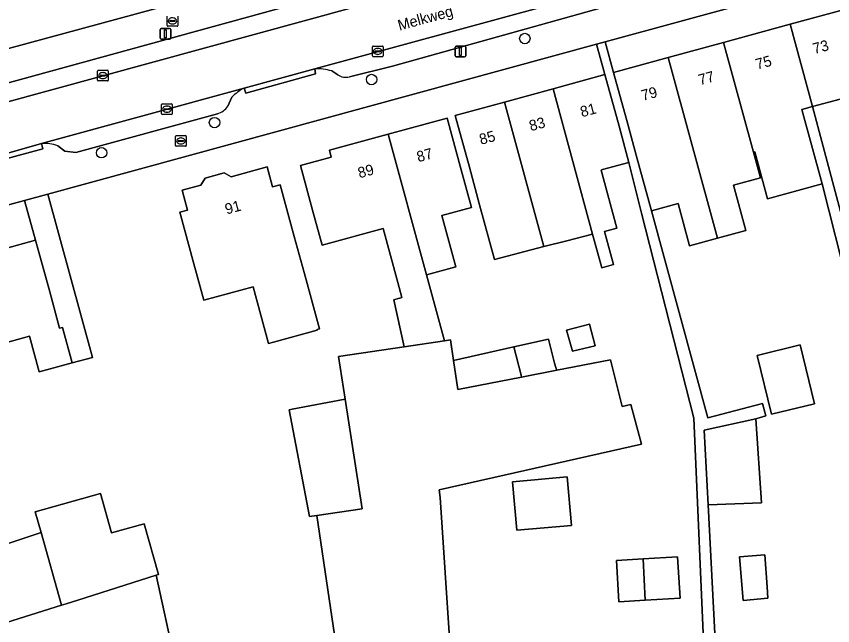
# Model space of a CAD drawing. Extents: x 163008 to 163854, y 382777 to 383982.
# Drawn here: x 163195.7 to 163271.9, y 383644.6 to 383701.5 of the extents above; entities that cross this region are included whole.
import ezdxf

# ---------------------------------------------------------------- set-up
doc = ezdxf.new("R2010")
doc.units = 0
for name, color, linetype in [('IMGEO_Boom', 7, 'Continuous'), ('IMGEO_Brandkraan', 7, 'Continuous'), ('IMGEO_Erf', 7, 'Continuous'), ('IMGEO_Kolk', 7, 'Continuous'), ('IMGEO_Lichtmast', 7, 'Continuous'), ('IMGEO_Openbare_ruimte_label', 7, 'Continuous'), ('IMGEO_Pand', 7, 'Continuous'), ('IMGEO_Pand_nummerreeks', 7, 'Continuous'), ('IMGEO_Parkeervlak_open', 7, 'Continuous'), ('IMGEO_Rijbaan_lokaal_open', 7, 'Continuous'), ('IMGEO_Rioolput', 7, 'Continuous'), ('IMGEO_Voetpad_open', 7, 'Continuous')]:
    doc.layers.add(name, color=color, linetype=linetype)

msp = doc.modelspace()

# ---------------------------------------------------------------- linework, layer by layer
at = {"layer": 'IMGEO_Boom'}
for centre in [(163243.161, 383699.392), (163228.873, 383695.569), (163214.223, 383691.552), (163203.692, 383688.739)]:
    msp.add_circle(centre, 0.489, dxfattribs=at)
at = {"layer": 'IMGEO_Brandkraan'}
for p, q in [((163210.584, 383689.415), (163210.584, 383690.267)), ((163210.659, 383690.341), (163211.511, 383690.341)), ((163210.843, 383689.835), (163210.843, 383689.847)), ((163211.281, 383689.798), (163210.883, 383689.798)), ((163210.886, 383689.884), (163211.284, 383689.884)), ((163211.072, 383690.121), (163211.097, 383690.121)), ((163211.327, 383689.847), (163211.327, 383689.835)), ((163211.585, 383690.267), (163211.585, 383689.415)), ((163211.511, 383689.341), (163210.659, 383689.341)), ((163211.095, 383689.561), (163211.07, 383689.561))]:
    msp.add_line(p, q, dxfattribs=at)
for points in [[(163210.584, 383689.415), (163210.584, 383690.267)], [(163210.659, 383690.341), (163211.511, 383690.341)], [(163211.585, 383690.267), (163211.585, 383689.415)], [(163211.511, 383689.341), (163210.659, 383689.341)]]:
    msp.add_lwpolyline(points, dxfattribs=at)
for centre, radius, start, end in [((163210.661, 383690.265), 0.0765, 91.55205, 178.44795), ((163210.661, 383690.265), 0.0765, 91.55205, 178.44795), ((163210.883, 383689.844), 0.0403, 85.87752, 175.75265), ((163210.88, 383689.834), 0.0366, 178.93798, 274.71019), ((163211.284, 383689.841), 0.043, 264.86636, 352.45326), ((163211.288, 383689.846), 0.0386, 1.73085, 96.63898), ((163211.509, 383690.265), 0.0765, 1.55205, 88.44795), ((163211.509, 383690.265), 0.0765, 1.55205, 88.44795), ((163210.661, 383689.417), 0.0765, 181.55205, 268.44795), ((163210.661, 383689.417), 0.0765, 181.55205, 268.44795), ((163211.509, 383689.417), 0.0765, 271.55205, 358.44795), ((163211.509, 383689.417), 0.0765, 271.55205, 358.44795)]:
    msp.add_arc(centre, radius, start, end, dxfattribs=at)
for centre, major_axis, ratio, start_param, end_param in [((163211.071, 383689.841), (-0.387, 0.002), 0.722429, 4.712389, 7.853982), ((163211.096, 383689.841), (-0.39, 0.002), 0.717154, 1.570796, 4.712389)]:
    msp.add_ellipse(centre, major_axis=major_axis, ratio=ratio, start_param=start_param, end_param=end_param, dxfattribs=at)
at = {"layer": 'IMGEO_Erf'}
for points in [[(163169.191, 383691.469), (163225.973, 383706.902), (163242.045, 383711.035), (163261.121, 383716.284), (163259.998, 383721.157), (163259.308, 383724.216), (163258.506, 383727.772), (163261.939, 383728.546), (163261.697, 383729.621), (163265.942, 383730.578), (163266.177, 383729.537), (163269.865, 383730.368), (163270.215, 383728.814), (163271.315, 383723.936), (163267.9, 383723.165), (163268.944, 383718.534), (163282.25, 383722.208)], [(163310.588, 383715.439), (163250.659, 383699.08), (163251.437, 383696.228), (163256.538, 383697.62), (163261.696, 383699.028), (163267.9, 383700.721), (163272.965, 383702.104)], [(163259.948, 383640.354), (163258.924, 383663.971), (163254.031, 383683.099), (163252.868, 383687.833), (163250.417, 383687.164), (163250.272, 383687.125), (163251.751, 383681.698), (163250.591, 383681.381), (163251.428, 383678.312), (163250.328, 383678.012), (163249.477, 383681.149), (163247.072, 383680.529), (163244.942, 383679.98), (163240.333, 383678.793), (163238.943, 383683.891), (163237.987, 383687.398), (163236.672, 383692.221), (163241.262, 383693.473), (163245.796, 383694.709), (163250.634, 383696.028), (163249.86, 383698.862), (163198.675, 383684.89), (163202.835, 383669.652), (163200.936, 383669.151), (163197.863, 383668.311), (163196.956, 383671.627), (163193.591, 383670.706)], [(163272.582, 383693.749), (163269.996, 383693.044), (163276.657, 383667.99)], [(163226.061, 383639.355), (163223.769, 383654.897), (163223.088, 383654.797), (163221.182, 383664.755), (163221.45, 383664.807), (163226.392, 383665.763), (163225.774, 383669.728), (163231.903, 383670.638), (163230.952, 383675.029), (163231.335, 383675.133), (163231.493, 383675.176), (163231.7, 383675.233), (163231.319, 383676.628), (163229.945, 383681.664), (163224.255, 383680.111), (163223.364, 383683.378), (163222.228, 383687.545), (163225.112, 383688.331), (163224.933, 383688.987), (163230.42, 383690.483), (163235.905, 383691.978), (163237.22, 383687.155), (163238.181, 383683.631), (163235.416, 383682.877), (163236.719, 383678.1), (163234.002, 383677.359), (163235.683, 383671.199), (163236.226, 383671.28), (163236.509, 383669.373), (163242.143, 383670.628), (163245.382, 383671.35), (163245.941, 383669.125), (163246.062, 383668.708), (163246.137, 383668.451), (163251.164, 383669.421), (163252.224, 383665.062), (163253.036, 383665.252), (163254.03, 383661.567), (163235.176, 383657.289), (163235.258, 383656.595), (163236.213, 383642.551)], [(163275.793, 383666.426), (163270.891, 383685.83), (163265.792, 383684.439), (163264.599, 383688.817), (163264.487, 383688.786), (163265.137, 383686.399), (163262.618, 383685.713), (163263.766, 383681.501), (163261.133, 383680.783), (163258.528, 383680.072), (163257.46, 383684.015), (163254.973, 383683.337), (163260.241, 383664.026), (163265.323, 383665.336), (163265.649, 383664.187), (163264.707, 383663.935), (163265.226, 383656.092), (163260.254, 383655.906), (163261.265, 383636.691)], [(163191.352, 383678.884), (163197.531, 383680.575), (163196.514, 383684.3), (163157.902, 383673.76)], [(163192.137, 383651.346), (163198.048, 383653.316), (163197.503, 383655.256), (163203.577, 383656.964), (163204.615, 383653.272), (163207.659, 383654.128), (163208.99, 383649.391), (163208.793, 383649.329), (163210.503, 383641.501)]]:
    msp.add_lwpolyline(points, dxfattribs=at)
for points in [[(163217.813, 383676.226), (163213.23, 383674.976), (163212.302, 383678.38), (163210.987, 383683.203), (163211.704, 383683.398), (163211.203, 383685.236), (163212.957, 383685.714), (163213.336, 383686.376), (163215.134, 383686.866), (163215.775, 383686.5), (163219.132, 383687.415), (163219.636, 383685.564), (163220.349, 383685.758), (163221.664, 383680.935), (163222.584, 383677.58), (163224.023, 383672.315), (163223.792, 383672.252), (163223.81, 383672.185), (163219.735, 383671.074), (163219.254, 383670.943)], [(163247.061, 383672.177), (163249.177, 383672.758), (163249.733, 383670.735), (163247.597, 383670.228)], [(163270.168, 383665.333), (163266.173, 383664.353), (163264.829, 383669.831), (163268.823, 383670.812)], [(163242.013, 383658.052), (163247.116, 383658.51), (163247.522, 383653.985), (163242.42, 383653.527)], [(163251.695, 383650.71), (163254.193, 383650.862), (163257.399, 383651.057), (163257.633, 383647.202), (163254.375, 383647.004), (163251.93, 383646.855)], [(163265.746, 383648.249), (163265.837, 383647.18), (163265.817, 383647.178), (163263.532, 383646.983), (163263.185, 383651.035), (163265.548, 383651.237)]]:
    msp.add_lwpolyline(points, close=True, dxfattribs=at)
at = {"layer": 'IMGEO_Kolk'}
for p, q in [((163228.948, 383697.77), (163228.948, 383698.622)), ((163229.023, 383698.696), (163229.875, 383698.696)), ((163229.207, 383698.19), (163229.207, 383698.202)), ((163229.645, 383698.153), (163229.247, 383698.153)), ((163229.25, 383698.239), (163229.648, 383698.239)), ((163229.436, 383698.476), (163229.461, 383698.476)), ((163229.691, 383698.202), (163229.691, 383698.19)), ((163229.949, 383698.622), (163229.949, 383697.77)), ((163229.875, 383697.696), (163229.023, 383697.696)), ((163229.459, 383697.916), (163229.434, 383697.916)), ((163203.309, 383695.512), (163203.309, 383696.364)), ((163203.384, 383696.438), (163204.236, 383696.438)), ((163203.568, 383695.932), (163203.568, 383695.944)), ((163204.006, 383695.895), (163203.608, 383695.895)), ((163203.611, 383695.981), (163204.009, 383695.981)), ((163203.797, 383696.218), (163203.822, 383696.218)), ((163204.052, 383695.944), (163204.052, 383695.932)), ((163204.31, 383696.364), (163204.31, 383695.512)), ((163204.236, 383695.438), (163203.384, 383695.438)), ((163203.82, 383695.658), (163203.795, 383695.658)), ((163209.284, 383692.382), (163209.284, 383693.234)), ((163209.359, 383693.308), (163210.211, 383693.308)), ((163209.543, 383692.802), (163209.543, 383692.814)), ((163209.981, 383692.765), (163209.583, 383692.765)), ((163209.586, 383692.851), (163209.984, 383692.851)), ((163209.772, 383693.088), (163209.797, 383693.088)), ((163210.027, 383692.814), (163210.027, 383692.802)), ((163210.285, 383693.234), (163210.285, 383692.382)), ((163210.211, 383692.308), (163209.359, 383692.308)), ((163209.795, 383692.528), (163209.77, 383692.528))]:
    msp.add_line(p, q, dxfattribs=at)
for points in [[(163228.948, 383697.77), (163228.948, 383698.622)], [(163229.023, 383698.696), (163229.875, 383698.696)], [(163229.949, 383698.622), (163229.949, 383697.77)], [(163229.875, 383697.696), (163229.023, 383697.696)], [(163203.309, 383695.512), (163203.309, 383696.364)], [(163203.384, 383696.438), (163204.236, 383696.438)], [(163204.31, 383696.364), (163204.31, 383695.512)], [(163204.236, 383695.438), (163203.384, 383695.438)], [(163209.284, 383692.382), (163209.284, 383693.234)], [(163209.359, 383693.308), (163210.211, 383693.308)], [(163210.285, 383693.234), (163210.285, 383692.382)], [(163210.211, 383692.308), (163209.359, 383692.308)]]:
    msp.add_lwpolyline(points, dxfattribs=at)
for centre, radius, start, end in [((163229.025, 383698.62), 0.0765, 91.55205, 178.44795), ((163229.025, 383698.62), 0.0765, 91.55205, 178.44795), ((163229.247, 383698.199), 0.0403, 85.87752, 175.75265), ((163229.244, 383698.189), 0.0366, 178.93798, 274.71019), ((163229.648, 383698.196), 0.043, 264.86636, 352.45326), ((163229.652, 383698.201), 0.0386, 1.73085, 96.63898), ((163229.873, 383698.62), 0.0765, 1.55205, 88.44795), ((163229.873, 383698.62), 0.0765, 1.55205, 88.44795), ((163229.025, 383697.772), 0.0765, 181.55205, 268.44795), ((163229.025, 383697.772), 0.0765, 181.55205, 268.44795), ((163229.873, 383697.772), 0.0765, 271.55205, 358.44795), ((163229.873, 383697.772), 0.0765, 271.55205, 358.44795), ((163203.386, 383696.362), 0.0765, 91.55205, 178.44795), ((163203.386, 383696.362), 0.0765, 91.55205, 178.44795), ((163203.608, 383695.941), 0.0403, 85.87752, 175.75265), ((163203.605, 383695.931), 0.0366, 178.93798, 274.71019), ((163204.009, 383695.938), 0.043, 264.86636, 352.45326), ((163204.013, 383695.943), 0.0386, 1.73085, 96.63898), ((163204.234, 383696.362), 0.0765, 1.55205, 88.44795), ((163204.234, 383696.362), 0.0765, 1.55205, 88.44795), ((163203.386, 383695.514), 0.0765, 181.55205, 268.44795), ((163203.386, 383695.514), 0.0765, 181.55205, 268.44795), ((163204.234, 383695.514), 0.0765, 271.55205, 358.44795), ((163204.234, 383695.514), 0.0765, 271.55205, 358.44795), ((163209.361, 383693.232), 0.0765, 91.55205, 178.44795), ((163209.361, 383693.232), 0.0765, 91.55205, 178.44795), ((163209.583, 383692.811), 0.0403, 85.87752, 175.75265), ((163209.58, 383692.801), 0.0366, 178.93798, 274.71019), ((163209.984, 383692.808), 0.043, 264.86636, 352.45326), ((163209.988, 383692.813), 0.0386, 1.73085, 96.63898), ((163210.209, 383693.232), 0.0765, 1.55205, 88.44795), ((163210.209, 383693.232), 0.0765, 1.55205, 88.44795), ((163209.361, 383692.384), 0.0765, 181.55205, 268.44795), ((163209.361, 383692.384), 0.0765, 181.55205, 268.44795), ((163210.209, 383692.384), 0.0765, 271.55205, 358.44795), ((163210.209, 383692.384), 0.0765, 271.55205, 358.44795)]:
    msp.add_arc(centre, radius, start, end, dxfattribs=at)
for centre, major_axis, ratio, start_param, end_param in [((163229.435, 383698.196), (-0.387, 0.002), 0.722429, 4.712389, 7.853982), ((163229.46, 383698.196), (-0.39, 0.002), 0.717154, 1.570796, 4.712389), ((163203.796, 383695.938), (-0.387, 0.002), 0.722429, 4.712389, 7.853982), ((163203.821, 383695.938), (-0.39, 0.002), 0.717154, 1.570796, 4.712389), ((163209.771, 383692.808), (-0.387, 0.002), 0.722429, 4.712389, 7.853982), ((163209.796, 383692.808), (-0.39, 0.002), 0.717154, 1.570796, 4.712389)]:
    msp.add_ellipse(centre, major_axis=major_axis, ratio=ratio, start_param=start_param, end_param=end_param, dxfattribs=at)
at = {"layer": 'IMGEO_Lichtmast'}
for p, q in [((163209.245, 383700.331), (163210.035, 383700.331)), ((163210.035, 383700.331), (163209.245, 383700.331)), ((163209.145, 383699.431), (163209.145, 383700.231)), ((163209.145, 383700.231), (163209.145, 383699.431)), ((163210.135, 383700.231), (163210.135, 383699.431)), ((163210.135, 383699.431), (163210.135, 383700.231)), ((163210.035, 383699.331), (163209.245, 383699.331)), ((163209.245, 383699.331), (163210.035, 383699.331)), ((163236.658, 383697.775), (163236.658, 383698.575)), ((163236.658, 383698.575), (163236.658, 383697.775)), ((163236.758, 383698.675), (163237.548, 383698.675)), ((163237.548, 383698.675), (163236.758, 383698.675)), ((163237.648, 383698.575), (163237.648, 383697.775)), ((163237.648, 383697.775), (163237.648, 383698.575)), ((163237.548, 383697.675), (163236.758, 383697.675)), ((163236.758, 383697.675), (163237.548, 383697.675))]:
    msp.add_line(p, q, dxfattribs=at)
for points in [[(163209.565, 383700.206), (163209.715, 383700.206), (163209.715, 383699.456), (163209.565, 383699.456), (163209.565, 383700.206)], [(163237.078, 383698.55), (163237.228, 383698.55), (163237.228, 383697.8), (163237.078, 383697.8), (163237.078, 383698.55)]]:
    msp.add_lwpolyline(points, dxfattribs=at)
for centre, start, end in [((163209.245, 383700.231), 90, 180), ((163209.245, 383700.231), 90, 180), ((163210.035, 383700.231), 0, 90), ((163210.035, 383700.231), 360, 90), ((163209.245, 383699.431), 180, 270), ((163209.245, 383699.431), 180, 270), ((163210.035, 383699.431), 270, 0), ((163210.035, 383699.431), 270, 0), ((163236.758, 383698.575), 90, 180), ((163236.758, 383698.575), 90, 180), ((163237.548, 383698.575), 0, 90), ((163237.548, 383698.575), 360, 90), ((163236.758, 383697.775), 180, 270), ((163236.758, 383697.775), 180, 270), ((163237.548, 383697.775), 270, 0), ((163237.548, 383697.775), 270, 0)]:
    msp.add_arc(centre, 0.1, start, end, dxfattribs=at)
at = {"layer": 'IMGEO_Pand'}
for points in [[(163272.965, 383702.104), (163267.9, 383700.721), (163269.996, 383693.044), (163272.582, 383693.749), (163274.002, 383688.539), (163275.209, 383684.111), (163277.693, 383684.788), (163276.484, 383689.216)], [(163268.998, 383692.772), (163269.996, 383693.044), (163267.9, 383700.721), (163261.696, 383699.028), (163264.487, 383688.786), (163264.599, 383688.817), (163265.792, 383684.439), (163270.891, 383685.83)], [(163261.696, 383699.028), (163256.538, 383697.62), (163261.133, 383680.783), (163263.766, 383681.501), (163262.618, 383685.713), (163265.137, 383686.399), (163264.487, 383688.786)], [(163261.133, 383680.783), (163256.538, 383697.62), (163251.437, 383696.228), (163252.752, 383691.404), (163253.556, 383688.504), (163254.973, 383683.337), (163257.46, 383684.015), (163258.528, 383680.072)], [(163250.634, 383696.028), (163245.796, 383694.709), (163249.477, 383681.149), (163250.328, 383678.012), (163251.428, 383678.312), (163250.591, 383681.381), (163251.751, 383681.698), (163250.272, 383687.125), (163250.417, 383687.164), (163252.868, 383687.833), (163251.949, 383691.205)], [(163245.796, 383694.709), (163241.262, 383693.473), (163244.942, 383679.98), (163247.072, 383680.529), (163249.477, 383681.149)], [(163241.262, 383693.473), (163236.672, 383692.221), (163237.987, 383687.398), (163238.943, 383683.891), (163240.333, 383678.793), (163244.942, 383679.98)], [(163234.002, 383677.359), (163236.719, 383678.1), (163235.416, 383682.877), (163238.181, 383683.631), (163237.22, 383687.155), (163235.905, 383691.978), (163230.42, 383690.483)], [(163230.42, 383690.483), (163224.933, 383688.987), (163225.112, 383688.331), (163222.228, 383687.545), (163223.364, 383683.378), (163224.255, 383680.111), (163229.945, 383681.664), (163231.319, 383676.628), (163231.7, 383675.233), (163231.493, 383675.176), (163231.335, 383675.133), (163230.952, 383675.029), (163231.903, 383670.638), (163235.683, 383671.199), (163234.002, 383677.359)], [(163221.664, 383680.935), (163220.349, 383685.758), (163219.636, 383685.564), (163219.132, 383687.415), (163215.775, 383686.5), (163215.134, 383686.866), (163213.336, 383686.376), (163212.957, 383685.714), (163211.203, 383685.236), (163211.704, 383683.398), (163210.987, 383683.203), (163212.302, 383678.38), (163213.23, 383674.976), (163217.813, 383676.226), (163219.254, 383670.943), (163219.735, 383671.074), (163223.81, 383672.185), (163223.792, 383672.252), (163224.023, 383672.315), (163222.584, 383677.58)], [(163193.591, 383670.706), (163196.956, 383671.627), (163197.863, 383668.311), (163200.936, 383669.151), (163200.033, 383672.45), (163199.774, 383672.38), (163198.851, 383675.753), (163197.531, 383680.575), (163191.352, 383678.884)], [(163247.061, 383672.177), (163247.597, 383670.228), (163249.733, 383670.735), (163249.177, 383672.758)], [(163242.143, 383670.628), (163236.509, 383669.373), (163236.911, 383666.669), (163242.85, 383667.816), (163242.808, 383667.983)], [(163245.382, 383671.35), (163242.143, 383670.628), (163242.808, 383667.983), (163242.85, 383667.816), (163246.137, 383668.451), (163246.062, 383668.708), (163245.941, 383669.125)], [(163264.829, 383669.831), (163266.173, 383664.353), (163270.168, 383665.333), (163268.823, 383670.812)], [(163226.392, 383665.763), (163221.45, 383664.807), (163221.182, 383664.755), (163223.088, 383654.797), (163223.769, 383654.897), (163227.988, 383655.52)], [(163264.707, 383663.935), (163259.888, 383662.868), (163260.254, 383655.906), (163265.226, 383656.092)], [(163242.013, 383658.052), (163242.42, 383653.527), (163247.522, 383653.985), (163247.116, 383658.51)], [(163198.048, 383653.316), (163199.955, 383646.532), (163200.396, 383646.671), (163201.472, 383647.012), (163208.793, 383649.329), (163208.99, 383649.391), (163207.659, 383654.128), (163204.615, 383653.272), (163203.577, 383656.964), (163197.503, 383655.256)], [(163198.048, 383653.316), (163192.137, 383651.346), (163192.711, 383649.533), (163193.764, 383646.205), (163194.234, 383644.721), (163199.955, 383646.532)], [(163254.193, 383650.862), (163251.695, 383650.71), (163251.93, 383646.855), (163254.375, 383647.004)], [(163254.193, 383650.862), (163254.375, 383647.004), (163257.633, 383647.202), (163257.399, 383651.057)], [(163265.548, 383651.237), (163263.185, 383651.035), (163263.532, 383646.983), (163265.817, 383647.178), (163265.837, 383647.18), (163265.746, 383648.249)], [(163211.441, 383635.729), (163211.745, 383635.813), (163211.723, 383635.916), (163210.503, 383641.501), (163208.793, 383649.329), (163201.472, 383647.012), (163200.396, 383646.671), (163199.955, 383646.532), (163194.234, 383644.721), (163193.631, 383644.53), (163196.121, 383636.932), (163197.755, 383631.946), (163202.202, 383618.377), (163209.017, 383620.301), (163214.465, 383621.839)]]:
    msp.add_lwpolyline(points, close=True, dxfattribs=at)
msp.add_lwpolyline([(163236.213, 383642.551), (163235.258, 383656.595), (163235.176, 383657.289), (163254.03, 383661.567), (163253.036, 383665.252), (163252.224, 383665.062), (163251.164, 383669.421), (163246.137, 383668.451), (163242.85, 383667.816), (163236.911, 383666.669), (163236.509, 383669.373), (163236.226, 383671.28), (163235.683, 383671.199), (163231.903, 383670.638), (163225.774, 383669.728), (163226.392, 383665.763), (163227.988, 383655.52), (163223.769, 383654.897), (163226.061, 383639.355)], dxfattribs=at)
at = {"layer": 'IMGEO_Parkeervlak_open'}
for points in [[(163281.508, 383712.375), (163260.723, 383706.71), (163258.083, 383705.991), (163223.562, 383696.582)], [(163226.808, 383695.816), (163230.834, 383696.804), (163280.11, 383710.623)], [(163238.122, 383707.13), (163191.332, 383694.26), (163170.273, 383688.608), (163164.434, 383687.041), (163140.525, 383680.624)], [(163137.21, 383677.691), (163172.951, 383687.473), (163175.593, 383688.197), (163241.241, 383706.164)], [(163225.147, 383696.378), (163225.73, 383696.021)], [(163216.973, 383694.775), (163198.095, 383689.598)], [(163215.455, 383693.09), (163215.837, 383693.914)], [(163199.618, 383689.373), (163200.264, 383688.901), (163201.28, 383688.759), (163214.488, 383692.382)]]:
    msp.add_lwpolyline(points, dxfattribs=at)
for centre, radius, start, end in [((163223.595, 383690.577), 6.005, 75.01969, 90.31226), ((163226.495, 383697.107), 1.329, 234.84585, 283.61975), ((163218.961, 383690.972), 4.291, 117.59876, 136.71986), ((163214.143, 383693.867), 1.525, 283.06488, 329.35541), ((163198.437, 383686.649), 2.969, 66.56716, 96.62526)]:
    msp.add_arc(centre, radius, start, end, dxfattribs=at)
at = {"layer": 'IMGEO_Rijbaan_lokaal_open'}
msp.add_lwpolyline([(163258.083, 383705.991), (163256.854, 383710.426), (163245.198, 383707.244), (163241.498, 383706.234), (163241.388, 383706.204), (163241.241, 383706.164), (163175.593, 383688.197), (163176.819, 383683.765), (163194.145, 383688.516), (163194.281, 383688.521), (163198.095, 383689.598), (163216.973, 383694.775), (163223.562, 383696.582)], close=True, dxfattribs=at)
at = {"layer": 'IMGEO_Rioolput'}
for p, q in [((163209.802, 383700.613), (163209.802, 383701.465)), ((163210.104, 383701.082), (163210.502, 383701.082)), ((163210.29, 383701.319), (163210.315, 383701.319)), ((163210.803, 383701.465), (163210.803, 383700.613)), ((163210.729, 383700.539), (163209.877, 383700.539)), ((163210.061, 383701.033), (163210.061, 383701.045)), ((163210.499, 383700.996), (163210.101, 383700.996)), ((163210.313, 383700.759), (163210.288, 383700.759)), ((163210.545, 383701.045), (163210.545, 383701.033))]:
    msp.add_line(p, q, dxfattribs=at)
for points in [[(163209.802, 383700.613), (163209.802, 383701.465)], [(163210.803, 383701.465), (163210.803, 383700.613)], [(163210.729, 383700.539), (163209.877, 383700.539)]]:
    msp.add_lwpolyline(points, dxfattribs=at)
for centre, radius, start, end in [((163210.101, 383701.042), 0.0403, 85.87752, 175.75265), ((163210.506, 383701.044), 0.0386, 1.73085, 96.63898), ((163209.879, 383700.615), 0.0765, 181.55205, 268.44795), ((163209.879, 383700.615), 0.0765, 181.55205, 268.44795), ((163210.098, 383701.032), 0.0366, 178.93798, 274.71019), ((163210.502, 383701.039), 0.043, 264.86636, 352.45326), ((163210.727, 383700.615), 0.0765, 271.55205, 358.44795), ((163210.727, 383700.615), 0.0765, 271.55205, 358.44795)]:
    msp.add_arc(centre, radius, start, end, dxfattribs=at)
for centre, major_axis, ratio, start_param, end_param in [((163210.289, 383701.039), (-0.387, 0.002), 0.722429, 4.712389, 7.853982), ((163210.314, 383701.039), (-0.39, 0.002), 0.717154, 1.570796, 4.712389)]:
    msp.add_ellipse(centre, major_axis=major_axis, ratio=ratio, start_param=start_param, end_param=end_param, dxfattribs=at)
at = {"layer": 'IMGEO_Voetpad_open'}
for points in [[(163346.588, 383743.249), (163340.162, 383739.998), (163333.582, 383736.669), (163333.018, 383737.783), (163316.721, 383732.415), (163315.71, 383732.082), (163316.054, 383731.008), (163308.39, 383728.558), (163300.723, 383726.106), (163298.053, 383725.418), (163290.312, 383723.243), (163282.57, 383721.068), (163282.25, 383722.208), (163268.944, 383718.534), (163269.048, 383718.072), (163261.121, 383716.284), (163242.045, 383711.035), (163225.973, 383706.902), (163169.191, 383691.469), (163169.732, 383688.86), (163170.179, 383688.982), (163170.273, 383688.608), (163191.332, 383694.26), (163238.122, 383707.13)], [(163135.19, 383672.222), (163136.465, 383666.013), (163138.679, 383666.445), (163137.681, 383671.283), (163137.963, 383671.408), (163152.793, 383674.52), (163153.268, 383672.296), (163157.761, 383673.548), (163157.928, 383673.599), (163157.902, 383673.76), (163196.514, 383684.3), (163198.675, 383684.89), (163249.86, 383698.862), (163250.659, 383699.08), (163310.588, 383715.439), (163310.002, 383718.169), (163310.732, 383720.107), (163312.031, 383720.54), (163311.95, 383720.858), (163318.877, 383722.615), (163325.662, 383724.337), (163332.588, 383726.094)], [(163280.627, 383711.519), (163280.11, 383710.623), (163230.834, 383696.804), (163226.808, 383695.816)], [(163223.562, 383696.582), (163223.649, 383696.091), (163217.138, 383694.308), (163216.973, 383694.775)], [(163225.73, 383696.021), (163225.147, 383696.378)], [(163215.837, 383693.914), (163215.455, 383693.09)], [(163214.488, 383692.382), (163201.28, 383688.759), (163200.264, 383688.901), (163199.618, 383689.373)], [(163198.095, 383689.598), (163198.217, 383689.113), (163194.405, 383688.069), (163194.281, 383688.521), (163194.145, 383688.516)]]:
    msp.add_lwpolyline(points, dxfattribs=at)
for points in [[(163264.707, 383663.935), (163265.649, 383664.187), (163265.323, 383665.336), (163260.241, 383664.026), (163254.973, 383683.337), (163253.556, 383688.504), (163252.752, 383691.404), (163251.437, 383696.228), (163250.659, 383699.08), (163249.86, 383698.862), (163250.634, 383696.028), (163251.949, 383691.205), (163252.868, 383687.833), (163254.031, 383683.099), (163258.924, 383663.971), (163259.948, 383640.354), (163260.62, 383640.389), (163260.817, 383636.661), (163261.265, 383636.691), (163260.254, 383655.906), (163259.888, 383662.868)], [(163216.973, 383694.775), (163217.138, 383694.308), (163223.649, 383696.091), (163223.562, 383696.582)], [(163269.996, 383693.044), (163268.998, 383692.772), (163270.891, 383685.83), (163275.793, 383666.426), (163281.466, 383667.704), (163281.178, 383669.011), (163276.657, 383667.99)], [(163194.281, 383688.521), (163194.405, 383688.069), (163198.217, 383689.113), (163198.095, 383689.598)], [(163198.675, 383684.89), (163196.514, 383684.3), (163197.531, 383680.575), (163198.851, 383675.753), (163199.774, 383672.38), (163200.033, 383672.45), (163200.936, 383669.151), (163202.835, 383669.652)]]:
    msp.add_lwpolyline(points, close=True, dxfattribs=at)
for centre, radius, start, end in [((163223.595, 383690.577), 6.005, 75.01969, 90.31226), ((163226.495, 383697.107), 1.329, 234.84585, 283.61975), ((163218.961, 383690.972), 4.291, 117.59876, 136.71986), ((163214.143, 383693.867), 1.525, 283.06488, 329.35541), ((163198.437, 383686.649), 2.969, 66.56716, 96.62526)]:
    msp.add_arc(centre, radius, start, end, dxfattribs=at)

# ---------------------------------------------------------------- texts
at = {"layer": 'IMGEO_Openbare_ruimte_label'}
msp.add_text('Melkweg', height=1, rotation=15.37073, dxfattribs=at).set_placement((163231.467, 383700.117))
at = {"layer": 'IMGEO_Pand_nummerreeks'}
for s, rotation, p in [('73', 15.2636, (163270.163, 383697.939)), ('75', 15.2636, (163264.831, 383696.484)), ('77', 15.2636, (163259.5, 383695.029)), ('79', 15.26558, (163254.168, 383693.574)), ('81', 15.25214, (163248.482, 383692.041)), ('83', 15.25214, (163243.719, 383690.742)), ('85', 15.25199, (163239.064, 383689.474)), ('87', 15.24849, (163233.227, 383687.848)), ('89', 15.24641, (163227.741, 383686.352)), ('91', 15.36673, (163215.349, 383682.973))]:
    msp.add_text(s, height=1, rotation=rotation, dxfattribs=at).set_placement(p)

doc.saveas('drawing.dxf')
